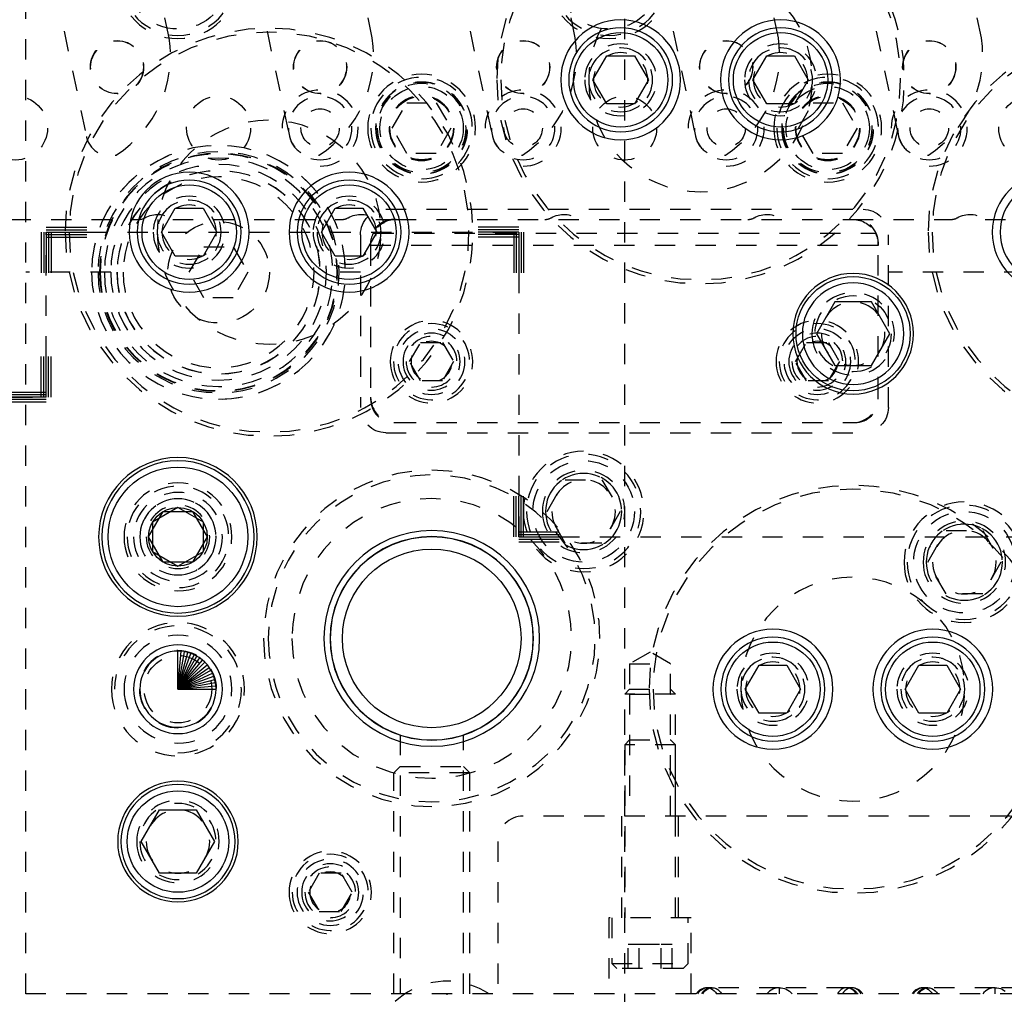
# Model space of a CAD drawing. Header units: inches. Extents: x 3 to 289, y 4 to 291.
# Tile 617 of 634: x 235.74 to 240.59, y 165.38 to 170.18. Entities that reach past the tile are written whole.
import ezdxf

# ---------------------------------------------------------------- set-up
doc = ezdxf.new("R2010")
doc.units = ezdxf.units.IN
doc.header["$LTSCALE"] = 0.5
doc.header["$MEASUREMENT"] = 0
doc.linetypes.add('DIVIDE', pattern=[0.393701, 0.19685, -0.098425, 0, -0.098425])
doc.linetypes.add('HIDDEN', pattern=[0.225, 0.15, -0.075])
doc.layers.add('MFB', color=7, linetype='Continuous')

# ---------------------------------------------------------------- blocks, each defined once
blk = doc.blocks.new('ArrowheadSection')
at = {"color": 0}
for p, q in [((0, 1), (-1, 1)), ((0, 0.5), (-1, 0.5)), ((0, 0), (-1, 0)), ((0, -0.5), (-1, -0.5)), ((0, -1), (-1, -1))]:
    blk.add_line(p, q, dxfattribs=at)

msp = doc.modelspace()

# ---------------------------------------------------------------- linework, layer by layer
at = {"layer": 'MFB', "color": 100, "linetype": 'DIVIDE'}
for p, q in [((238.7199, 186.3821), (238.7199, 159.8821)), ((235.872, 168.3196), (235.872, 169.1321)), ((235.872, 169.1321), (238.199, 169.1321)), ((238.199, 169.1321), (238.199, 167.6321)), ((233.104, 168.3196), (235.872, 168.3196)), ((238.199, 167.6321), (243.588, 167.6321))]:
    msp.add_line(p, q, dxfattribs=at)
at = {"layer": 'MFB', "color": 254, "linetype": 'HIDDEN'}
for p, q in [((235.771, 165.3821), (235.771, 175.1321)), ((235.835, 170.7086), (236.07, 169.6033)), ((236.835, 170.7086), (237.07, 169.6033)), ((237.835, 170.7086), (238.07, 169.6033)), ((238.835, 170.7086), (239.07, 169.6033)), ((239.835, 170.7086), (240.07, 169.6033)), ((236.4778, 170.0894), (236.376, 170.5686)), ((237.4778, 170.0894), (237.376, 170.5686)), ((238.4778, 170.0894), (238.376, 170.5686)), ((239.4778, 170.0894), (239.376, 170.5686)), ((240.4778, 170.0894), (240.376, 170.5686)), ((237.5767, 169.6446), (237.6488, 169.7696)), ((237.6488, 169.7696), (237.7932, 169.7696)), ((237.7932, 169.7696), (237.8653, 169.6446)), ((239.5767, 169.6446), (239.6488, 169.7696)), ((239.6488, 169.7696), (239.7932, 169.7696)), ((239.7932, 169.7696), (239.8653, 169.6446)), ((237.6488, 169.5196), (237.5767, 169.6446)), ((237.8653, 169.6446), (237.7932, 169.5196)), ((239.6488, 169.5196), (239.5767, 169.6446)), ((239.8653, 169.6446), (239.7932, 169.5196)), ((237.7932, 169.5196), (237.6488, 169.5196)), ((239.7932, 169.5196), (239.6488, 169.5196)), ((237.5449, 169.2446), (239.8949, 169.2446)), ((235.496, 169.1946), (236.3275, 169.1946)), ((236.496, 169.1946), (237.3275, 169.1946)), ((237.496, 169.1946), (237.5949, 169.1946)), ((237.5949, 169.1946), (239.8449, 169.1946)), ((239.8449, 169.1946), (240.3275, 169.1946)), ((240.496, 169.1946), (241.3275, 169.1946)), ((237.4199, 169.1196), (237.4199, 168.2696)), ((237.4708, 169.0842), (237.4714, 169.0889)), ((237.4714, 169.0889), (237.4722, 169.0933)), ((237.4722, 169.0933), (237.4731, 169.0976)), ((237.4731, 169.0976), (237.4741, 169.1017)), ((237.4741, 169.1017), (237.4752, 169.1056)), ((237.4752, 169.1056), (237.4765, 169.1094)), ((237.4765, 169.1094), (237.4777, 169.113)), ((237.4777, 169.113), (237.479, 169.1162)), ((237.479, 169.1162), (237.4802, 169.1191)), ((237.4802, 169.1191), (237.4812, 169.1215)), ((237.4812, 169.1215), (237.4822, 169.1235)), ((237.4822, 169.1235), (237.483, 169.1252)), ((237.483, 169.1252), (237.4837, 169.1266)), ((237.4837, 169.1266), (239.9562, 169.1266)), ((239.9562, 169.1266), (239.957, 169.1251)), ((239.957, 169.1251), (239.9579, 169.1231)), ((239.9579, 169.1231), (239.959, 169.1207)), ((239.959, 169.1207), (239.9602, 169.1179)), ((239.9602, 169.1179), (239.9615, 169.1148)), ((239.9615, 169.1148), (239.9628, 169.1114)), ((239.9628, 169.1114), (239.964, 169.1076)), ((239.964, 169.1076), (239.9652, 169.1036)), ((239.9652, 169.1036), (239.9662, 169.1)), ((239.9662, 169.1), (239.9671, 169.0963)), ((239.9671, 169.0963), (239.9679, 169.0923)), ((239.9679, 169.0923), (239.9685, 169.0883)), ((239.9685, 169.0883), (239.9691, 169.0841)), ((240.0199, 168.2696), (240.0199, 169.1196)), ((236.5767, 168.9346), (236.6488, 169.0596)), ((236.6488, 169.0596), (236.7932, 169.0596)), ((236.7932, 169.0596), (236.8653, 168.9346)), ((237.4699, 169.0796), (237.4699, 169.0696)), ((237.4699, 169.0696), (237.47, 169.0745)), ((237.4699, 169.0663), (237.4699, 169.0696)), ((237.4699, 169.0663), (237.4699, 168.3196)), ((239.9699, 169.0663), (237.4699, 169.0663)), ((237.47, 169.0745), (237.4703, 169.0794)), ((237.4703, 169.0794), (237.4708, 169.0842)), ((239.9691, 169.0841), (239.9696, 169.0794)), ((239.9696, 169.0794), (239.9698, 169.0745)), ((239.9698, 169.0745), (239.9699, 169.0696)), ((239.9699, 169.0696), (239.9699, 169.0796)), ((239.9699, 169.0696), (239.9699, 169.0663)), ((239.9699, 168.3196), (239.9699, 169.0663)), ((236.19, 168.9346), (235.771, 168.9346)), ((236.6488, 168.8096), (236.5767, 168.9346)), ((236.8653, 168.9346), (236.7932, 168.8096)), ((237.4199, 168.9346), (237.252, 168.9346)), ((240.69, 168.9346), (240.0199, 168.9346)), ((236.7932, 168.8096), (236.6488, 168.8096)), ((237.6617, 168.4946), (237.7158, 168.5884)), ((237.7158, 168.5884), (237.8241, 168.5884)), ((237.8241, 168.5884), (237.8782, 168.4946)), ((239.5617, 168.4946), (239.6158, 168.5884)), ((239.6158, 168.5884), (239.7241, 168.5884)), ((239.7241, 168.5884), (239.7782, 168.4946)), ((237.7158, 168.4009), (237.6617, 168.4946)), ((237.8782, 168.4946), (237.8241, 168.4009)), ((239.6158, 168.4009), (239.5617, 168.4946)), ((239.7782, 168.4946), (239.7241, 168.4009)), ((237.8241, 168.4009), (237.7158, 168.4009)), ((239.7241, 168.4009), (239.6158, 168.4009)), ((237.4699, 168.3196), (237.4699, 168.3096)), ((239.9699, 168.3096), (239.9699, 168.3196)), ((237.5849, 168.1946), (237.5949, 168.1946)), ((237.5949, 168.1946), (239.8449, 168.1946)), ((239.8449, 168.1946), (239.8549, 168.1946)), ((237.5449, 168.1446), (239.8949, 168.1446)), ((238.3385, 167.7571), (238.4287, 167.9134)), ((238.4287, 167.9134), (238.6091, 167.9134)), ((238.6091, 167.9134), (238.6993, 167.7571)), ((238.4287, 167.6009), (238.3385, 167.7571)), ((238.6993, 167.7571), (238.6091, 167.6009)), ((240.2135, 167.5071), (240.3037, 167.6634)), ((240.3037, 167.6634), (240.4841, 167.6634)), ((240.4841, 167.6634), (240.5743, 167.5071)), ((238.6091, 167.6009), (238.4287, 167.6009)), ((240.3037, 167.3509), (240.2135, 167.5071)), ((240.5743, 167.5071), (240.4841, 167.3509)), ((240.4841, 167.3509), (240.3037, 167.3509)), ((238.846, 167.0651), (238.7455, 167.0071)), ((238.9465, 167.0071), (238.846, 167.0651)), ((238.7455, 167.0071), (238.9465, 167.0071)), ((238.7455, 167.0071), (238.7455, 166.8571)), ((238.9465, 166.8571), (238.9465, 167.0071)), ((238.7455, 166.8816), (238.721, 166.8571)), ((238.7455, 166.8816), (238.9465, 166.8816)), ((238.9465, 166.8816), (238.971, 166.8571)), ((238.721, 166.2571), (238.721, 166.8571)), ((238.971, 166.8571), (238.721, 166.8571)), ((238.7455, 166.8571), (238.9465, 166.8571)), ((238.7455, 166.8571), (238.7455, 166.2571)), ((238.9465, 166.2571), (238.9465, 166.8571)), ((238.971, 166.2571), (238.971, 166.8571)), ((237.6147, 166.6572), (237.6147, 165.3821)), ((237.9272, 165.3821), (237.9272, 166.6571)), ((238.7455, 166.6321), (238.721, 166.6076)), ((238.7455, 166.6321), (238.9465, 166.6321)), ((238.971, 166.6076), (238.9465, 166.6321)), ((238.971, 166.6076), (238.721, 166.6076)), ((238.721, 166.6076), (238.721, 165.7571)), ((238.971, 165.7571), (238.971, 166.6076)), ((237.6147, 166.5009), (237.5835, 166.4697)), ((237.5835, 165.3821), (237.5835, 166.4697)), ((237.9585, 166.4697), (237.5835, 166.4697)), ((237.6147, 166.5009), (237.9272, 166.5009)), ((237.9272, 166.5009), (237.9585, 166.4697)), ((237.9585, 165.3821), (237.9585, 166.4697)), ((244.221, 166.2571), (238.221, 166.2571)), ((244.221, 166.2571), (238.221, 166.2571)), ((238.7054, 166.2571), (238.7054, 165.7571)), ((238.9866, 165.7571), (238.9866, 166.2571)), ((238.096, 166.1321), (238.096, 165.3821)), ((238.096, 166.1321), (238.096, 165.3821)), ((237.2169, 165.9759), (237.1627, 165.8821)), ((237.3251, 165.9759), (237.2169, 165.9759)), ((237.3793, 165.8821), (237.3251, 165.9759)), ((237.1627, 165.8821), (237.2169, 165.7884)), ((237.3251, 165.7884), (237.3793, 165.8821)), ((237.2169, 165.7884), (237.3251, 165.7884)), ((239.0491, 165.7571), (238.6429, 165.7571)), ((238.6429, 165.7571), (238.6429, 165.3821)), ((238.6585, 165.7571), (238.6585, 165.5316)), ((239.0335, 165.5316), (239.0335, 165.7571)), ((239.0491, 165.3821), (239.0491, 165.7571)), ((238.7377, 165.6271), (238.7919, 165.6271)), ((238.7377, 165.5071), (238.7377, 165.6271)), ((238.7919, 165.6271), (238.9001, 165.6271)), ((238.7919, 165.5071), (238.7919, 165.6271)), ((238.9001, 165.6271), (238.9543, 165.6271)), ((238.9001, 165.5071), (238.9001, 165.6271)), ((238.9543, 165.5071), (238.9543, 165.6271)), ((238.6585, 165.5316), (239.0335, 165.5316)), ((238.6585, 165.5316), (238.683, 165.5071)), ((239.009, 165.5071), (238.683, 165.5071)), ((239.009, 165.5071), (239.0335, 165.5316)), ((239.0934, 165.3984), (239.1013, 165.4044)), ((239.1013, 165.4044), (239.1099, 165.4088)), ((239.1099, 165.4088), (239.1191, 165.4114)), ((239.1184, 165.3984), (239.1263, 165.4044)), ((239.1191, 165.4114), (239.1272, 165.4121)), ((239.1263, 165.4044), (239.1349, 165.4088)), ((239.1522, 165.4121), (239.1272, 165.4121)), ((239.1272, 165.4121), (239.1366, 165.4112)), ((239.1349, 165.4088), (239.1441, 165.4114)), ((239.1366, 165.4112), (239.1458, 165.4083)), ((239.1441, 165.4114), (239.1522, 165.4121)), ((239.1458, 165.4083), (239.1543, 165.4037)), ((239.4835, 165.4121), (239.1522, 165.4121)), ((239.1522, 165.4121), (239.1616, 165.4112)), ((239.1543, 165.4037), (239.162, 165.3975)), ((239.1616, 165.4112), (239.1708, 165.4083)), ((239.1708, 165.4083), (239.1793, 165.4037)), ((239.1793, 165.4037), (239.187, 165.3975)), ((239.4501, 165.405), (239.4422, 165.4009)), ((239.4583, 165.4082), (239.4501, 165.405)), ((239.4666, 165.4104), (239.4583, 165.4082)), ((239.475, 165.4117), (239.4666, 165.4104)), ((239.4835, 165.4121), (239.475, 165.4117)), ((239.8147, 165.4121), (239.4835, 165.4121)), ((239.4835, 165.3821), (239.4835, 165.4121)), ((239.4835, 165.4121), (239.492, 165.4117)), ((239.492, 165.4117), (239.5004, 165.4104)), ((239.5004, 165.4104), (239.5087, 165.4082)), ((239.5087, 165.4082), (239.5169, 165.405)), ((239.5169, 165.405), (239.5248, 165.4009)), ((239.7877, 165.4037), (239.78, 165.3975)), ((239.7962, 165.4083), (239.7877, 165.4037)), ((239.8054, 165.4112), (239.7962, 165.4083)), ((239.8127, 165.4037), (239.805, 165.3975)), ((239.8147, 165.4121), (239.8054, 165.4112)), ((239.8212, 165.4083), (239.8127, 165.4037)), ((239.8397, 165.4121), (239.8147, 165.4121)), ((239.8229, 165.4114), (239.8147, 165.4121)), ((239.8304, 165.4112), (239.8212, 165.4083)), ((239.8321, 165.4088), (239.8229, 165.4114)), ((239.8397, 165.4121), (239.8304, 165.4112)), ((239.8407, 165.4044), (239.8321, 165.4088)), ((239.8479, 165.4114), (239.8397, 165.4121)), ((239.8486, 165.3984), (239.8407, 165.4044)), ((239.8571, 165.4088), (239.8479, 165.4114)), ((239.8657, 165.4044), (239.8571, 165.4088)), ((239.8736, 165.3984), (239.8657, 165.4044)), ((240.1559, 165.3984), (240.1638, 165.4044)), ((240.1638, 165.4044), (240.1724, 165.4088)), ((240.1724, 165.4088), (240.1816, 165.4114)), ((240.1809, 165.3984), (240.1888, 165.4044)), ((240.1816, 165.4114), (240.1897, 165.4121)), ((240.1888, 165.4044), (240.1974, 165.4088)), ((240.2147, 165.4121), (240.1897, 165.4121)), ((240.1897, 165.4121), (240.1991, 165.4112)), ((240.1974, 165.4088), (240.2066, 165.4114)), ((240.1991, 165.4112), (240.2083, 165.4083)), ((240.2066, 165.4114), (240.2147, 165.4121)), ((240.2083, 165.4083), (240.2168, 165.4037)), ((240.546, 165.4121), (240.2147, 165.4121)), ((240.2147, 165.4121), (240.2241, 165.4112)), ((240.2168, 165.4037), (240.2245, 165.3975)), ((240.2241, 165.4112), (240.2333, 165.4083)), ((240.2333, 165.4083), (240.2418, 165.4037)), ((240.2418, 165.4037), (240.2495, 165.3975)), ((240.5126, 165.405), (240.5047, 165.4009)), ((240.5208, 165.4082), (240.5126, 165.405)), ((240.5291, 165.4104), (240.5208, 165.4082)), ((240.5375, 165.4117), (240.5291, 165.4104)), ((240.546, 165.4121), (240.5375, 165.4117)), ((240.546, 165.3821), (240.546, 165.4121)), ((240.8772, 165.4121), (240.546, 165.4121)), ((240.546, 165.4121), (240.5545, 165.4117)), ((240.5545, 165.4117), (240.5629, 165.4104)), ((240.5629, 165.4104), (240.5712, 165.4082)), ((240.5712, 165.4082), (240.5794, 165.405)), ((240.5794, 165.405), (240.5873, 165.4009)), ((246.671, 165.3821), (235.771, 165.3821)), ((237.846, 165.3779), (237.846, 165.3821)), ((239.081, 165.3821), (239.0866, 165.3909)), ((239.0866, 165.3909), (239.0934, 165.3984)), ((239.106, 165.3821), (239.1116, 165.3909)), ((239.1116, 165.3909), (239.1184, 165.3984)), ((239.162, 165.3975), (239.1687, 165.3898)), ((239.1687, 165.3898), (239.1735, 165.3821)), ((239.187, 165.3975), (239.1937, 165.3898)), ((239.1937, 165.3898), (239.1985, 165.3821)), ((239.4279, 165.3894), (239.4219, 165.3821)), ((239.4347, 165.3957), (239.4279, 165.3894)), ((239.4422, 165.4009), (239.4347, 165.3957)), ((239.5248, 165.4009), (239.5323, 165.3957)), ((239.5323, 165.3957), (239.5391, 165.3894)), ((239.5391, 165.3894), (239.5451, 165.3821)), ((239.7733, 165.3898), (239.7685, 165.3821)), ((239.78, 165.3975), (239.7733, 165.3898)), ((239.7983, 165.3898), (239.7935, 165.3821)), ((239.805, 165.3975), (239.7983, 165.3898)), ((239.8554, 165.3909), (239.8486, 165.3984)), ((239.861, 165.3821), (239.8554, 165.3909)), ((239.8804, 165.3909), (239.8736, 165.3984)), ((239.886, 165.3821), (239.8804, 165.3909)), ((240.1435, 165.3821), (240.1491, 165.3909)), ((240.1491, 165.3909), (240.1559, 165.3984)), ((240.1685, 165.3821), (240.1741, 165.3909)), ((240.1741, 165.3909), (240.1809, 165.3984)), ((240.2245, 165.3975), (240.2312, 165.3898)), ((240.2312, 165.3898), (240.236, 165.3821)), ((240.2495, 165.3975), (240.2562, 165.3898)), ((240.2562, 165.3898), (240.261, 165.3821)), ((240.4904, 165.3894), (240.4844, 165.3821)), ((240.4972, 165.3957), (240.4904, 165.3894)), ((240.5047, 165.4009), (240.4972, 165.3957)), ((240.5873, 165.4009), (240.5948, 165.3957))]:
    msp.add_line(p, q, dxfattribs=at)
at = {"layer": 'MFB', "color": 132, "linetype": 'Continuous'}
for p, q in [((238.5649, 169.8821), (238.633, 170.0002)), ((238.633, 170.0002), (238.7694, 170.0002)), ((238.7694, 170.0002), (238.8376, 169.8821)), ((239.3523, 169.8821), (239.4205, 170.0002)), ((239.4205, 170.0002), (239.5568, 170.0002)), ((239.5568, 170.0002), (239.625, 169.8821)), ((238.633, 169.764), (238.5649, 169.8821)), ((238.8376, 169.8821), (238.7694, 169.764)), ((239.4205, 169.764), (239.3523, 169.8821)), ((239.625, 169.8821), (239.5568, 169.764)), ((238.7694, 169.764), (238.633, 169.764)), ((239.5568, 169.764), (239.4205, 169.764)), ((236.4399, 169.1321), (236.508, 169.2502)), ((236.508, 169.2502), (236.6444, 169.2502)), ((236.6444, 169.2502), (236.7126, 169.1321)), ((237.2273, 169.1321), (237.2955, 169.2502)), ((237.2955, 169.2502), (237.4318, 169.2502)), ((237.4318, 169.2502), (237.5, 169.1321)), ((236.508, 169.014), (236.4399, 169.1321)), ((236.7126, 169.1321), (236.6444, 169.014)), ((237.2955, 169.014), (237.2273, 169.1321)), ((237.5, 169.1321), (237.4318, 169.014)), ((236.6444, 169.014), (236.508, 169.014)), ((237.4318, 169.014), (237.2955, 169.014)), ((239.7558, 168.7884), (239.6656, 168.6321)), ((239.9362, 168.7884), (239.7558, 168.7884)), ((240.0264, 168.6321), (239.9362, 168.7884)), ((239.6656, 168.6321), (239.7558, 168.4759)), ((239.9362, 168.4759), (240.0264, 168.6321)), ((239.7558, 168.4759), (239.9362, 168.4759)), ((239.3149, 166.8821), (239.383, 167.0002)), ((239.383, 167.0002), (239.5194, 167.0002)), ((239.5194, 167.0002), (239.5876, 166.8821)), ((240.1023, 166.8821), (240.1705, 167.0002)), ((240.1705, 167.0002), (240.3068, 167.0002)), ((240.3068, 167.0002), (240.375, 166.8821)), ((239.383, 166.764), (239.3149, 166.8821)), ((239.5876, 166.8821), (239.5194, 166.764)), ((240.1705, 166.764), (240.1023, 166.8821)), ((240.375, 166.8821), (240.3068, 166.764)), ((239.5194, 166.764), (239.383, 166.764)), ((240.3068, 166.764), (240.1705, 166.764)), ((236.3406, 166.1321), (236.4308, 166.2884)), ((236.4308, 166.2884), (236.6112, 166.2884)), ((236.6112, 166.2884), (236.7014, 166.1321)), ((236.4308, 165.9759), (236.3406, 166.1321)), ((236.7014, 166.1321), (236.6112, 165.9759)), ((236.6112, 165.9759), (236.4308, 165.9759))]:
    msp.add_line(p, q, dxfattribs=at)
at = {"layer": 'MFB', "color": 136, "linetype": 'Continuous'}
for p, q in [((236.3767, 167.6321), (236.4488, 167.7571)), ((236.4488, 167.7571), (236.5932, 167.7571)), ((236.5932, 167.7571), (236.6653, 167.6321)), ((236.4488, 167.5071), (236.3767, 167.6321)), ((236.6653, 167.6321), (236.5932, 167.5071)), ((236.5932, 167.5071), (236.4488, 167.5071))]:
    msp.add_line(p, q, dxfattribs=at)
at = {"layer": 'MFB', "color": 4, "linetype": 'Continuous'}
for p, q in [((236.521, 167.7764), (236.396, 167.7043)), ((236.646, 167.7043), (236.521, 167.7764)), ((236.396, 167.7043), (236.396, 167.5599)), ((236.646, 167.5599), (236.646, 167.7043)), ((236.396, 167.5599), (236.521, 167.4878)), ((236.521, 167.4878), (236.646, 167.5599))]:
    msp.add_line(p, q, dxfattribs=at)
at = {"layer": 'MFB', "color": 100, "linetype": 'Continuous'}
for q in [(236.521, 167.0696), (236.5373, 167.0689), (236.5536, 167.0668), (236.5695, 167.0632), (236.5851, 167.0583), (236.6002, 167.052), (236.6147, 167.0445), (236.6285, 167.0357), (236.6415, 167.0257), (236.6536, 167.0147), (236.6646, 167.0026), (236.6746, 166.9897), (236.6834, 166.9759), (236.6909, 166.9614), (236.6972, 166.9462), (236.7021, 166.9306), (236.7057, 166.9147), (236.7078, 166.8985), (236.7085, 166.8821)]:
    msp.add_line((236.521, 166.8821), q, dxfattribs=at)
at = {"layer": 'MFB', "color": 254, "linetype": 'HIDDEN', "extrusion": (0, 0, -1)}
for centre, radius in [((-239.0949, 169.8821), 1.0039), ((-239.0949, 169.8821), 0.9843), ((-236.521, 170.3821), 0.2969), ((-236.521, 170.3821), 0.2812), ((-238.6439, 170.3821), 0.2969), ((-238.6439, 170.3821), 0.2812), ((-239.0949, 169.8821), 0.5512), ((-236.9699, 169.1321), 1.0039), ((-236.9699, 169.1321), 0.9843), ((-241.2199, 169.1321), 1.0039), ((-241.2199, 169.1321), 0.9843), ((-238.7012, 169.8821), 0.1772), ((-239.4886, 169.8821), 0.1772), ((-238.7012, 169.8821), 0.1575), ((-238.7012, 169.8821), 0.1339), ((-239.4886, 169.8821), 0.1575), ((-239.4886, 169.8821), 0.1339), ((-237.721, 169.6446), 0.2656), ((-237.721, 169.6446), 0.25), ((-237.721, 169.6446), 0.2266), ((-237.721, 169.6446), 0.225), ((-239.721, 169.6446), 0.2656), ((-239.721, 169.6446), 0.25), ((-239.721, 169.6446), 0.2266), ((-239.721, 169.6446), 0.225), ((-237.721, 169.6446), 0.2187), ((-239.721, 169.6446), 0.2187), ((-237.221, 169.6446), 0.1563), ((-237.721, 169.6446), 0.16), ((-238.221, 169.6446), 0.1563), ((-239.221, 169.6446), 0.1563), ((-239.721, 169.6446), 0.16), ((-240.221, 169.6446), 0.1563), ((-236.9699, 169.1321), 0.5512), ((-236.721, 168.9346), 0.625), ((-236.721, 168.9346), 0.5937), ((-236.721, 168.9346), 0.5859), ((-236.721, 168.9346), 0.5833), ((-236.721, 168.9346), 0.5625), ((-236.721, 168.9346), 0.531), ((-236.721, 168.9346), 0.5005), ((-236.721, 168.9346), 0.5), ((-236.721, 168.9346), 0.47), ((-236.5762, 169.1321), 0.1772), ((-236.5762, 169.1321), 0.1575), ((-237.3636, 169.1321), 0.1772), ((-237.3636, 169.1321), 0.1575), ((-236.5762, 169.1321), 0.1339), ((-237.3636, 169.1321), 0.1339), ((-239.846, 168.6321), 0.2031), ((-239.846, 168.6321), 0.1563), ((-237.7699, 168.4946), 0.2031), ((-237.7699, 168.4946), 0.1875), ((-239.6699, 168.4946), 0.2031), ((-239.6699, 168.4946), 0.1875), ((-237.7699, 168.4946), 0.1406), ((-237.7699, 168.4946), 0.125), ((-239.6699, 168.4946), 0.1406), ((-239.6699, 168.4946), 0.125), ((-237.7699, 168.4946), 0.1005), ((-239.6699, 168.4946), 0.1005), ((-238.5189, 167.7571), 0.2969), ((-238.5189, 167.7571), 0.2812), ((-237.771, 167.1321), 0.828), ((-237.771, 167.1321), 0.805), ((-238.5189, 167.7571), 0.2031), ((-238.5189, 167.7571), 0.1875), ((-236.521, 167.6321), 0.2656), ((-236.521, 167.6321), 0.25), ((-238.5189, 167.7571), 0.1563), ((-239.8449, 166.8821), 1.0039), ((-236.521, 167.6321), 0.2187), ((-239.8449, 166.8821), 0.9843), ((-236.521, 167.6321), 0.1875), ((-236.521, 167.6321), 0.1563), ((-237.771, 167.1321), 0.6884), ((-237.771, 167.1321), 0.6884), ((-240.3939, 167.5071), 0.2969), ((-240.3939, 167.5071), 0.2812), ((-240.3939, 167.5071), 0.2031), ((-240.3939, 167.5071), 0.1875), ((-240.3939, 167.5071), 0.1563), ((-239.8449, 166.8821), 0.5512), ((-236.521, 166.8821), 0.3281), ((-236.521, 166.8821), 0.2656), ((-236.521, 166.8821), 0.19), ((-239.4512, 166.8821), 0.1772), ((-240.2386, 166.8821), 0.1772), ((-239.4512, 166.8821), 0.1575), ((-239.4512, 166.8821), 0.1339), ((-240.2386, 166.8821), 0.1575), ((-240.2386, 166.8821), 0.1339), ((-236.521, 166.1321), 0.2031), ((-236.521, 166.1321), 0.1875), ((-236.521, 166.1321), 0.1563), ((-237.271, 165.8821), 0.2031), ((-237.271, 165.8821), 0.1875), ((-237.271, 165.8821), 0.163), ((-237.271, 165.8821), 0.1406), ((-237.271, 165.8821), 0.125), ((-237.271, 165.8821), 0.1005)]:
    msp.add_circle(centre, radius, dxfattribs=at)
at = {"layer": 'MFB', "color": 254, "linetype": 'HIDDEN'}
for centre, radius in [((236.521, 170.3821), 0.25), ((238.6439, 170.3821), 0.25), ((236.221, 169.9446), 0.131), ((236.221, 169.9446), 0.13), ((237.221, 169.9446), 0.131), ((237.221, 169.9446), 0.13), ((238.221, 169.9446), 0.131), ((238.221, 169.9446), 0.13), ((239.221, 169.9446), 0.131), ((239.221, 169.9446), 0.13), ((240.221, 169.9446), 0.131), ((240.221, 169.9446), 0.13), ((237.721, 169.6446), 0.205), ((239.721, 169.6446), 0.205), ((235.721, 169.6446), 0.1575), ((236.721, 169.6446), 0.1575), ((237.721, 169.6446), 0.1575), ((237.721, 169.6446), 0.1563), ((237.721, 169.6446), 0.1563), ((238.721, 169.6446), 0.1575), ((239.721, 169.6446), 0.1575), ((239.721, 169.6446), 0.1563), ((239.721, 169.6446), 0.1563), ((240.721, 169.6446), 0.1575), ((237.221, 169.6446), 0.0945), ((238.221, 169.6446), 0.0945), ((239.221, 169.6446), 0.0945), ((240.221, 169.6446), 0.0945), ((236.721, 168.9346), 0.25), ((239.846, 168.6321), 0.1875), ((237.7699, 168.4946), 0.163), ((239.6699, 168.4946), 0.163), ((238.5189, 167.7571), 0.25), ((240.3939, 167.5071), 0.25), ((236.521, 166.8821), 0.1661)]:
    msp.add_circle(centre, radius, dxfattribs=at)
at = {"layer": 'MFB', "color": 254, "linetype": 'Continuous', "extrusion": (0, 0, -1)}
for centre, radius in [((-238.7012, 169.8821), 0.2953), ((-239.4886, 169.8821), 0.2953), ((-236.5762, 169.1321), 0.2953), ((-237.3636, 169.1321), 0.2953), ((-240.8262, 169.1321), 0.2953), ((-239.846, 168.6321), 0.2969), ((-236.521, 167.6321), 0.3906), ((-237.771, 167.1321), 0.5313), ((-239.4512, 166.8821), 0.2953), ((-240.2386, 166.8821), 0.2953), ((-236.521, 166.8821), 0.2187), ((-236.521, 166.8821), 0.1875), ((-236.521, 166.1321), 0.2969)]:
    msp.add_circle(centre, radius, dxfattribs=at)
at = {"layer": 'MFB', "color": 132, "linetype": 'Continuous', "extrusion": (0, 0, -1)}
for centre, radius in [((-238.7012, 169.8821), 0.2559), ((-239.4886, 169.8821), 0.2559), ((-236.5762, 169.1321), 0.2559), ((-237.3636, 169.1321), 0.2559), ((-240.8262, 169.1321), 0.2559), ((-239.846, 168.6321), 0.25), ((-239.4512, 166.8821), 0.2559), ((-240.2386, 166.8821), 0.2559), ((-236.521, 166.1321), 0.2812)]:
    msp.add_circle(centre, radius, dxfattribs=at)
at = {"layer": 'MFB', "color": 132, "linetype": 'Continuous'}
for centre, radius in [((238.7012, 169.8821), 0.2323), ((239.4886, 169.8821), 0.2323), ((236.5762, 169.1321), 0.2323), ((237.3636, 169.1321), 0.2323), ((239.846, 168.6321), 0.2812), ((239.4512, 166.8821), 0.2323), ((240.2386, 166.8821), 0.2323), ((236.521, 166.1321), 0.25)]:
    msp.add_circle(centre, radius, dxfattribs=at)
at = {"layer": 'MFB', "color": 136, "linetype": 'Continuous', "extrusion": (0, 0, -1)}
msp.add_circle((-236.521, 167.6321), 0.375, dxfattribs=at)
at = {"layer": 'MFB', "color": 136, "linetype": 'Continuous'}
msp.add_circle((236.521, 167.6321), 0.3438, dxfattribs=at)
at = {"layer": 'MFB', "color": 2, "linetype": 'Continuous'}
msp.add_circle((236.521, 167.6321), 0.1443, dxfattribs=at)
at = {"layer": 'MFB', "color": 9, "linetype": 'Continuous', "extrusion": (0, 0, -1)}
for radius in [0.501, 0.5]:
    msp.add_circle((-237.771, 167.1321), radius, dxfattribs=at)
at = {"layer": 'MFB', "color": 4, "linetype": 'Continuous'}
msp.add_circle((237.771, 167.1321), 0.44, dxfattribs=at)
at = {"layer": 'MFB', "color": 254, "linetype": 'HIDDEN'}
for centre, radius, start, end in [((235.8992, 170.003), 0.585, 302.9234, 8.4907), ((236.8992, 170.003), 0.585, 302.9234, 8.4907), ((237.8992, 170.003), 0.585, 302.9234, 8.4907), ((238.8992, 170.003), 0.585, 302.9234, 8.4907), ((239.8992, 170.003), 0.585, 302.9234, 8.4907), ((238.7012, 169.8821), 0.1575, 270, 180), ((239.4886, 169.8821), 0.1575, 270, 180), ((237.721, 169.6446), 0.25, 270, 180), ((239.721, 169.6446), 0.25, 270, 180), ((237.221, 169.6446), 0.1875, 270, 180), ((238.221, 169.6446), 0.1875, 270, 180), ((239.221, 169.6446), 0.1875, 270, 180), ((240.221, 169.6446), 0.1875, 270, 180), ((236.1873, 169.6282), 0.12, 192, 282.0043), ((237.1873, 169.6282), 0.12, 192, 282.0043), ((238.1873, 169.6282), 0.12, 192, 282.0043), ((239.1873, 169.6282), 0.12, 192, 282.0043), ((240.1873, 169.6282), 0.12, 192, 282.0043), ((236.721, 168.9346), 0.625, 270, 180), ((236.1879, 169.6257), 0.1174, 282.0043, 284.4452), ((237.1879, 169.6257), 0.1174, 282.0043, 284.4452), ((238.1879, 169.6257), 0.1174, 282.0043, 284.4452), ((239.1879, 169.6257), 0.1174, 282.0043, 284.4452), ((240.1879, 169.6257), 0.1174, 282.0043, 284.4452), ((236.5762, 169.1321), 0.1575, 270, 180), ((237.3636, 169.1321), 0.1575, 270, 180), ((236.3275, 169.2571), 0.0625, 270, 299.9264), ((237.3275, 169.2571), 0.0625, 270, 299.9264), ((237.5849, 169.0796), 0.115, 90, 180), ((237.5949, 169.0696), 0.125, 90, 152.8565), ((238.3275, 169.2571), 0.0625, 270, 299.9264), ((239.3275, 169.2571), 0.0625, 270, 299.9264), ((239.8549, 169.0796), 0.115, 0, 90), ((240.3275, 169.2571), 0.0625, 270, 299.9264), ((237.7699, 168.4946), 0.125, 270, 180), ((239.6699, 168.4946), 0.125, 270, 180), ((237.5949, 168.3196), 0.125, 180, 270), ((239.8449, 168.3196), 0.125, 270, 0), ((237.5849, 168.3096), 0.115, 180, 270), ((239.8549, 168.3096), 0.115, 270, 0), ((238.5189, 167.7571), 0.1875, 270, 180), ((236.521, 167.6321), 0.1875, 270, 180), ((240.3939, 167.5071), 0.1875, 270, 180), ((236.521, 166.8821), 0.3125, 270, 180), ((239.4512, 166.8821), 0.1575, 270, 180), ((240.2386, 166.8821), 0.1575, 270, 180), ((238.221, 166.1321), 0.125, 90, 180), ((238.221, 166.1321), 0.125, 90, 180), ((237.271, 165.8821), 0.125, 270, 180), ((237.846, 165.0696), 0.375, 56.4427, 250.5288), ((239.1272, 165.3496), 0.0625, 90, 148.6677), ((239.1522, 165.3496), 0.0625, 90, 148.6677), ((239.8147, 165.3496), 0.0625, 31.3323, 90), ((239.8397, 165.3496), 0.0625, 31.3323, 90), ((240.1897, 165.3496), 0.0625, 90, 148.6677), ((240.2147, 165.3496), 0.0625, 90, 148.6677)]:
    msp.add_arc(centre, radius, start, end, dxfattribs=at)
at = {"layer": 'MFB', "color": 254, "linetype": 'HIDDEN', "extrusion": (0, 0, -1)}
for centre, start, end in [((-237.5449, 169.1196), 0, 90), ((-239.8949, 169.1196), 90, 180), ((-236.421, 169.0946), 60.0736, 126.8699), ((-237.421, 169.0946), 60.0736, 126.8699), ((-238.421, 169.0946), 60.0736, 126.8699), ((-239.421, 169.0946), 60.0736, 126.8699), ((-239.8449, 169.0696), 90, 152.8565), ((-240.421, 169.0946), 60.0736, 126.8699), ((-237.5949, 169.0696), 25.0504, 27.1435), ((-239.8449, 169.0696), 152.8565, 154.9547), ((-237.5449, 168.2696), 270, 0), ((-239.8949, 168.2696), 180, 270)]:
    msp.add_arc(centre, 0.125, start, end, dxfattribs=at)

# ---------------------------------------------------------------- block references
at = {"layer": 'MFB', "color": 100, "linetype": 'DIVIDE', "extrusion": (0, 0, -1), "xscale": 0.2, "yscale": 0.024}
for p in [(-235.872, 169.1321), (-238.199, 167.6321)]:
    msp.add_blockref('ArrowheadSection', p, dxfattribs=at)
at = {"layer": 'MFB', "color": 100, "linetype": 'DIVIDE', "xscale": 0.2, "yscale": 0.024}
for p in [(238.199, 169.1321), (235.872, 168.3196)]:
    msp.add_blockref('ArrowheadSection', p, dxfattribs=at)
for p, rotation in [((235.872, 169.1321), 90), ((238.199, 167.6321), 270)]:
    msp.add_blockref('ArrowheadSection', p, dxfattribs=dict(at, rotation=rotation))
at = {"layer": 'MFB', "color": 100, "linetype": 'DIVIDE', "extrusion": (0, 0, -1), "xscale": 0.2, "yscale": 0.024}
for p, rotation in [((-238.199, 169.1321), 90), ((-235.872, 168.3196), 270)]:
    msp.add_blockref('ArrowheadSection', p, dxfattribs=dict(at, rotation=rotation))

doc.saveas('drawing.dxf')
